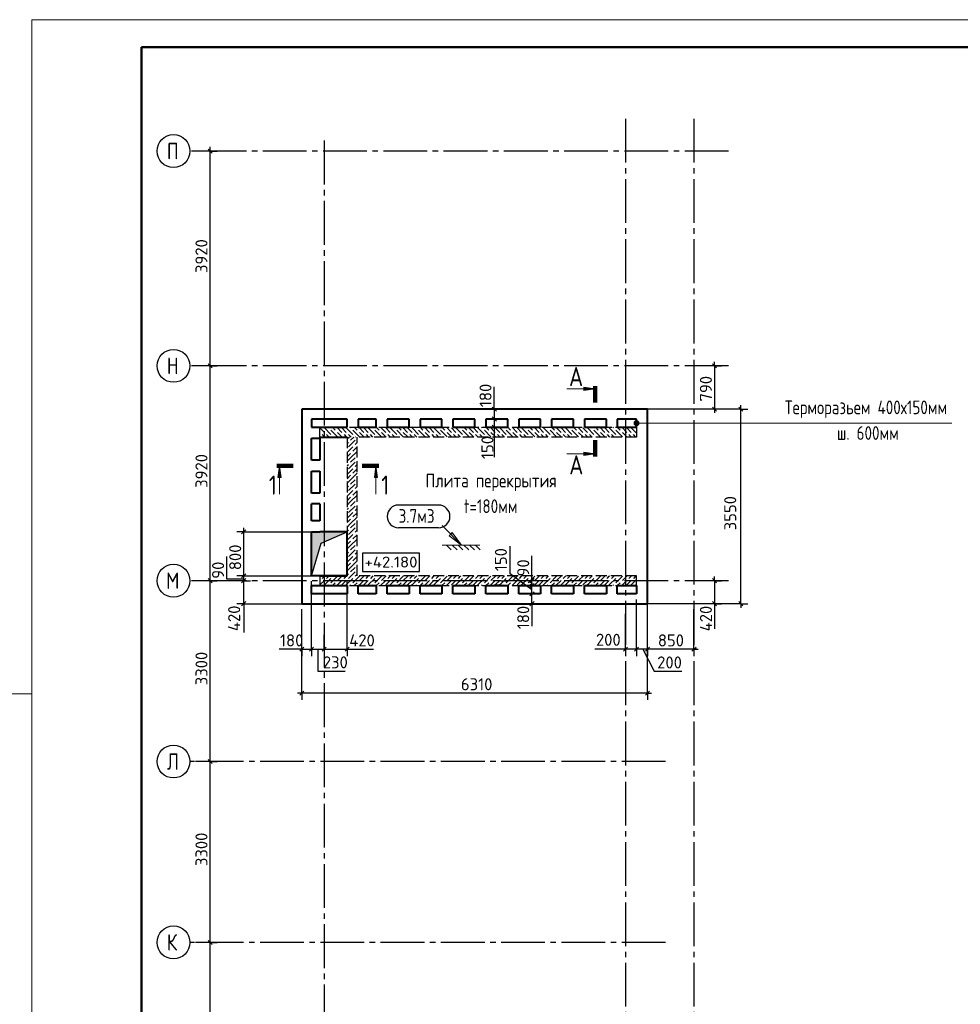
# Model space of a CAD drawing. Header units: millimetres. Extents: x 40580 to 1930067, y -240640 to 81020.
# Tile 633 of 656: x 1671127 to 1688296, y -215517 to -197550. Entities that reach past the tile are written whole.
import ezdxf

# ---------------------------------------------------------------- set-up
doc = ezdxf.new("R2010")
doc.units = ezdxf.units.MM
for name, pattern in [('______2', [270, 200, -70]), ('______5', [1100, 800, -100, 100, -100]), ('CENTER', [2, 1.25, -0.25, 0.25, -0.25])]:
    doc.linetypes.add(name, pattern=pattern)
for name, color, linetype, lineweight in [('Standard', 7, 'Continuous', 25), ('Высотные отметки', 7, 'Continuous', 25), ('ОСИ', 7, 'CENTER', 15), ('Основная', 7, 'Continuous', 40), ('Примечания', 7, 'Continuous', 13), ('Узлы символ', 7, 'Continuous', 25)]:
    doc.layers.add(name, color=color, linetype=linetype, lineweight=lineweight)
doc.layers.add('ЖБ Стена верхний уровень', color=7, linetype='______2', true_color=0x656565)
for name, color, linetype in [('Размерная выноска', 7, 'Continuous'), ('Тонкие', 7, 'Continuous'), ('ФВ-2', 7, 'Continuous')]:
    doc.layers.add(name, color=color, linetype=linetype)
doc.styles.add('GOST 2.304', font='isocpeur.ttf', dxfattribs={"width": 0.8})
doc.styles.add('ISOCPEUR', font='isocpeur.ttf')

msp = doc.modelspace()

# ---------------------------------------------------------------- hatches: boundary and pattern name
at = {"layer": 'Примечания', "linetype": 'Continuous', "lineweight": 13, "transparency": 33554687}
for points in [[(1682346.2, -204934.4), (1682346.2, -204889.4), (1682339.9, -204911.9)], [(1682362.4, -204950.6), (1682362.4, -204873.2), (1682346.2, -204889.4)], [(1682362.4, -204950.6), (1682346.2, -204889.4), (1682346.2, -204934.4)], [(1682384.9, -204956.9), (1682384.9, -204866.9), (1682362.4, -204873.2)], [(1682384.9, -204956.9), (1682362.4, -204873.2), (1682362.4, -204950.6)], [(1682407.4, -204950.6), (1682407.4, -204873.2), (1682384.9, -204866.9)], [(1682407.4, -204950.6), (1682384.9, -204866.9), (1682384.9, -204956.9)], [(1682423.6, -204934.4), (1682423.6, -204889.4), (1682407.4, -204873.2)], [(1682423.6, -204934.4), (1682407.4, -204873.2), (1682407.4, -204950.6)], [(1682423.6, -204889.4), (1682423.6, -204934.4), (1682429.9, -204911.9)], [(1678994.4, -206937.7), (1679192.4, -207135.7), (1679022.7, -206909.4)]]:
    msp.add_hatch(color=7, dxfattribs=at).paths.add_polyline_path(points)
at = {"layer": 'Узлы символ', "linetype": 'Continuous', "lineweight": 13, "transparency": 33554687}
for points in [[(1681422.8, -204256), (1681632.8, -204286), (1681422.8, -204316)], [(1681422.8, -205440.2), (1681632.8, -205470.2), (1681422.8, -205500.2)], [(1675838, -205901), (1675868, -205691), (1675898, -205901)], [(1677600.3, -205901), (1677630.3, -205691), (1677660.3, -205901)]]:
    msp.add_hatch(color=7, dxfattribs=at).paths.add_polyline_path(points, flags=16)
at = {"layer": 'ФВ-2'}
h = msp.add_hatch(color=256, dxfattribs=at)
h.dxf.hatch_style = 1
h.paths.add_polyline_path([(1676868.4, -206999.7), (1676631.8, -207102.4), (1676454.9, -207696.9), (1676454.9, -206916.9)])
h.paths.add_polyline_path([(1676868.4, -206999.7), (1676454.9, -206916.9), (1676454.9, -206896.9), (1677104.9, -206896.9)])

# ---------------------------------------------------------------- linework, layer by layer
at = {"layer": 'Standard', "color": 251, "linetype": 'Continuous', "lineweight": -3, "true_color": 0x656565, "transparency": 33554687}
for p, q in [((1674604.9, -199946.9), (1674334.4, -199946.9)), ((1674604.9, -199946.9), (1674479.9, -199946.9)), ((1674604.9, -199946.9), (1674729.9, -199946.9)), ((1674604.9, -203866.9), (1674479.9, -203866.9)), ((1674604.9, -203866.9), (1674729.9, -203866.9)), ((1683809.9, -203866.9), (1683684.9, -203866.9)), ((1683809.9, -203866.9), (1683934.9, -203866.9)), ((1679914.9, -204656.9), (1679789.9, -204656.9)), ((1679914.9, -204656.9), (1680039.9, -204656.9)), ((1684289.9, -204656.9), (1682584.9, -204656.9)), ((1683809.9, -204656.9), (1682584.9, -204656.9)), ((1684289.9, -204656.9), (1684164.9, -204656.9)), ((1684289.9, -204656.9), (1684414.9, -204656.9)), ((1679914.9, -204836.9), (1679789.9, -204836.9)), ((1679914.9, -204986.9), (1679789.9, -204986.9)), ((1679914.9, -204986.9), (1679789.9, -204986.9)), ((1679914.9, -204836.9), (1679814.9, -204836.9)), ((1679914.9, -204986.9), (1679814.9, -204986.9)), ((1679914.9, -204986.9), (1679814.9, -204986.9)), ((1675215.9, -206896.9), (1675090.9, -206896.9)), ((1675215.9, -206896.9), (1675340.9, -206896.9)), ((1675215.9, -207696.9), (1675090.9, -207696.9)), ((1675215.9, -207696.9), (1675340.9, -207696.9)), ((1674604.9, -207786.9), (1674479.9, -207786.9)), ((1674604.9, -207786.9), (1674729.9, -207786.9)), ((1675215.9, -207786.9), (1675090.9, -207786.9)), ((1675215.9, -207786.9), (1675340.9, -207786.9)), ((1679914.9, -207786.9), (1679789.9, -207786.9)), ((1679914.9, -207786.9), (1680039.9, -207786.9)), ((1679914.9, -207786.9), (1679914.9, -207786.9)), ((1683809.9, -207786.9), (1683684.9, -207786.9)), ((1683809.9, -207786.9), (1683934.9, -207786.9)), ((1675215.9, -208206.9), (1675090.9, -208206.9)), ((1675215.9, -208206.9), (1675340.9, -208206.9)), ((1679914.9, -208206.9), (1679789.9, -208206.9)), ((1679914.9, -208206.9), (1680039.9, -208206.9)), ((1679914.9, -208206.9), (1679914.9, -208206.9)), ((1684289.9, -208206.9), (1682584.9, -208206.9)), ((1683809.9, -208206.9), (1682584.9, -208206.9)), ((1683809.9, -208206.9), (1683684.9, -208206.9)), ((1683809.9, -208206.9), (1683934.9, -208206.9)), ((1684289.9, -208206.9), (1684164.9, -208206.9)), ((1684289.9, -208206.9), (1684414.9, -208206.9)), ((1676274.9, -209837.2), (1676274.9, -208306.9)), ((1682584.9, -209837.2), (1682584.9, -208306.9)), ((1683434.9, -209035.9), (1683434.9, -208306.9)), ((1676274.9, -209035.9), (1676274.9, -208910.9)), ((1676454.9, -209035.9), (1676454.9, -208910.9)), ((1676684.9, -209035.9), (1676684.9, -208910.9)), ((1677104.9, -209035.9), (1677104.9, -208910.9)), ((1682184.9, -209035.9), (1682184.9, -208910.9)), ((1682384.9, -209035.9), (1682384.9, -208910.9)), ((1682584.9, -209035.9), (1682584.9, -208910.9)), ((1683434.9, -209035.9), (1683434.9, -208910.9)), ((1676274.9, -209035.9), (1676274.9, -209160.9)), ((1676454.9, -209035.9), (1676454.9, -209160.9)), ((1676684.9, -209035.9), (1676684.9, -209160.9)), ((1677104.9, -209035.9), (1677104.9, -209160.9)), ((1682184.9, -209035.9), (1682184.9, -209160.9)), ((1682384.9, -209035.9), (1682384.9, -209160.9)), ((1682584.9, -209035.9), (1682584.9, -209160.9)), ((1683434.9, -209035.9), (1683434.9, -209160.9)), ((1676274.9, -209837.2), (1676274.9, -209712.2)), ((1676274.9, -209837.2), (1676274.9, -209962.2)), ((1682584.9, -209837.2), (1682584.9, -209712.2)), ((1682584.9, -209837.2), (1682584.9, -209962.2)), ((1674604.9, -211086.9), (1674479.9, -211086.9)), ((1674604.9, -211086.9), (1674729.9, -211086.9)), ((1674604.9, -214386.9), (1674479.9, -214386.9)), ((1674604.9, -214386.9), (1674729.9, -214386.9))]:
    msp.add_line(p, q, dxfattribs=at)
at = {"layer": 'Standard', "color": 7, "linetype": 'Continuous', "lineweight": 25, "transparency": 33554687}
for p, q in [((1674642.4, -199984.4), (1674567.4, -199909.4)), ((1674642.4, -203904.4), (1674567.4, -203829.4)), ((1683772.4, -203829.4), (1683847.4, -203904.4)), ((1679752.4, -204619.4), (1679827.4, -204694.4)), ((1683772.4, -204619.4), (1683847.4, -204694.4)), ((1684327.4, -204694.4), (1684252.4, -204619.4)), ((1679752.4, -204799.4), (1679827.4, -204874.4)), ((1679752.4, -204949.4), (1679827.4, -205024.4)), ((1675178.4, -206934.4), (1675253.4, -206859.4)), ((1675178.4, -207734.4), (1675253.4, -207659.4)), ((1674642.4, -207824.4), (1674567.4, -207749.4)), ((1675178.4, -207824.4), (1675253.4, -207749.4)), ((1680440.5, -207824.4), (1680515.5, -207749.4)), ((1680440.5, -207914.4), (1680515.5, -207839.4)), ((1683772.4, -207749.4), (1683847.4, -207824.4)), ((1680440.5, -208064.4), (1680515.5, -207989.4)), ((1675178.4, -208244.4), (1675253.4, -208169.4)), ((1680440.5, -208244.4), (1680515.5, -208169.4)), ((1683772.4, -208169.4), (1683847.4, -208244.4)), ((1684327.4, -208244.4), (1684252.4, -208169.4)), ((1676237.4, -209073.4), (1676312.4, -208998.4)), ((1676417.4, -209073.4), (1676492.4, -208998.4)), ((1676647.4, -209073.4), (1676722.4, -208998.4)), ((1677067.4, -209073.4), (1677142.4, -208998.4)), ((1682222.4, -208998.4), (1682147.4, -209073.4)), ((1682422.4, -208998.4), (1682347.4, -209073.4)), ((1682622.4, -208998.4), (1682547.4, -209073.4)), ((1683472.4, -208998.4), (1683397.4, -209073.4)), ((1676312.4, -209799.7), (1676237.4, -209874.7)), ((1682622.4, -209799.7), (1682547.4, -209874.7)), ((1674642.4, -211124.4), (1674567.4, -211049.4)), ((1674642.4, -214424.4), (1674567.4, -214349.4))]:
    msp.add_line(p, q, dxfattribs=at)
at = {"layer": 'Standard', "color": 7, "linetype": 'Continuous', "lineweight": -3, "transparency": 33554687}
for p, q in [((1674604.9, -199946.9), (1674604.9, -199871.9)), ((1674604.9, -203866.9), (1674604.9, -199946.9)), ((1674604.9, -207786.9), (1674604.9, -203866.9)), ((1683809.9, -203866.9), (1683809.9, -203791.9)), ((1683809.9, -203866.9), (1683809.9, -204286.9)), ((1683809.9, -204286.9), (1683809.9, -204361.9)), ((1679789.9, -204656.9), (1679789.9, -204581.9)), ((1684289.9, -204656.9), (1684289.9, -204581.9)), ((1679789.9, -204656.9), (1679789.9, -204836.9)), ((1684289.9, -208206.9), (1684289.9, -204656.9)), ((1679789.9, -204836.9), (1679789.9, -204986.9)), ((1679789.9, -204986.9), (1679789.9, -205076.9)), ((1675215.9, -206896.9), (1675215.9, -206821.9)), ((1675215.9, -207316.9), (1675215.9, -206896.9)), ((1675215.9, -207546.9), (1675215.9, -207316.9)), ((1675215.9, -208206.9), (1675215.9, -207546.9)), ((1674604.9, -211086.9), (1674604.9, -207786.9)), ((1680478, -207786.9), (1680478, -207711.9)), ((1680478, -207876.9), (1680478, -207786.9)), ((1680478, -208026.9), (1680478, -207876.9)), ((1683809.9, -207786.9), (1683809.9, -207711.9)), ((1683809.9, -207786.9), (1683809.9, -208206.9)), ((1680478, -208206.9), (1680478, -208026.9)), ((1675215.9, -208206.9), (1675215.9, -208281.9)), ((1683809.9, -208206.9), (1683809.9, -208281.9)), ((1684289.9, -208206.9), (1684289.9, -208281.9)), ((1676274.9, -209035.9), (1676199.9, -209035.9)), ((1676274.9, -209035.9), (1676454.9, -209035.9)), ((1676454.9, -209035.9), (1676684.9, -209035.9)), ((1676684.9, -209035.9), (1677104.9, -209035.9)), ((1677104.9, -209035.9), (1677179.9, -209035.9)), ((1682184.9, -209035.9), (1682109.9, -209035.9)), ((1682384.9, -209035.9), (1682184.9, -209035.9)), ((1683484.9, -209035.9), (1682384.9, -209035.9)), ((1683434.9, -209035.9), (1683509.9, -209035.9)), ((1676274.9, -209837.2), (1676199.9, -209837.2)), ((1682584.9, -209837.2), (1682659.9, -209837.2)), ((1674604.9, -214386.9), (1674604.9, -211086.9)), ((1674604.9, -217686.9), (1674604.9, -214386.9))]:
    msp.add_line(p, q, dxfattribs=at)
at = {"layer": 'Standard', "color": 7, "linetype": 'Continuous', "lineweight": 13, "transparency": 33554687}
for points in [[(1671350, -239549.7), (1701050, -239549.7), (1701050, -197549.7), (1671350, -197549.7), (1671350, -239549.7)], [(1629350, -239549.7), (1671350, -239549.7), (1671350, -209849.7), (1629350, -209849.7), (1629350, -239549.7)]]:
    msp.add_lwpolyline(points, close=True, dxfattribs=at)
at = {"layer": 'Standard', "color": 7, "linetype": 'Continuous', "lineweight": 50, "transparency": 33554687}
msp.add_lwpolyline([(1673350, -198049.7), (1700550, -198049.7), (1700550, -239049.7), (1673350, -239049.7), (1673350, -198049.7)], close=True, dxfattribs=at)
at = {"layer": 'Standard', "color": 251, "linetype": 'Continuous', "lineweight": -3, "true_color": 0x656565, "transparency": 33554687}
for points in [[(1674604.9, -203866.9), (1674587.9, -203866.9), (1674587.9, -203866.9), (1674334.4, -203866.9)], [(1675215.9, -206896.9), (1675232.9, -206896.9), (1675232.9, -206896.9), (1676454.9, -206896.9)], [(1675215.9, -207696.9), (1675232.9, -207696.9), (1675232.9, -207696.9), (1676454.9, -207696.9)], [(1674604.9, -207786.9), (1674587.9, -207786.9), (1674587.9, -207786.9), (1674587.9, -207786.9), (1674587.9, -207786.9), (1674334.4, -207786.9)], [(1676454.9, -209035.9), (1676454.9, -209018.9), (1676454.9, -209018.9), (1676454.9, -207796.9)], [(1677104.9, -209035.9), (1677104.9, -209018.9), (1677104.9, -209018.9), (1677104.9, -207796.9)], [(1675215.9, -208206.9), (1675232.9, -208206.9), (1675232.9, -208206.9), (1676454.9, -208206.9)], [(1682384.9, -209035.9), (1682384.9, -209012.2), (1682384.9, -209012.2), (1682384.9, -208126.9)], [(1682584.9, -209035.9), (1682584.9, -209012.2), (1682584.9, -209012.2), (1682584.9, -208126.9)], [(1676274.9, -209035.9), (1676274.9, -209018.9), (1676274.9, -209018.9), (1676274.9, -208306.9)], [(1682184.9, -209035.9), (1682184.9, -209011), (1682184.9, -209011), (1682184.9, -208392.1)], [(1676684.9, -209035.9), (1676684.9, -209018.9), (1676684.9, -209018.9), (1676684.9, -208776.9)], [(1674604.9, -211086.9), (1674587.9, -211086.9), (1674587.9, -211086.9), (1674587.9, -211086.9), (1674587.9, -211086.9), (1674587.9, -211086.9), (1674587.9, -211086.9), (1674334.4, -211086.9)], [(1674604.9, -214386.9), (1674587.9, -214386.9), (1674587.9, -214386.9), (1674587.9, -214386.9), (1674587.9, -214386.9), (1674587.9, -214386.9), (1674587.9, -214386.9), (1674587.9, -214386.9), (1674587.9, -214386.9), (1674334.4, -214386.9)]]:
    msp.add_lwpolyline(points, dxfattribs=at)
at = {"layer": 'Standard', "color": 7, "linetype": 'Continuous', "lineweight": -3, "transparency": 33554687}
msp.add_lwpolyline([(1682584.9, -209837.2), (1679834.2, -209837.2), (1679834.2, -209837.2), (1676274.9, -209837.2)], dxfattribs=at)
at = {"layer": 'Высотные отметки', "color": 7, "linetype": 'Continuous', "lineweight": -3, "transparency": 33554687}
msp.add_lwpolyline([(1677384.6, -207620.4), (1678423.4, -207620.4), (1678423.4, -207287.1), (1677384.6, -207287.1), (1677384.6, -207620.4)], dxfattribs=at)
at = {"layer": 'ЖБ Стена верхний уровень', "color": 251, "linetype": '______2', "lineweight": -3, "true_color": 0x656565, "transparency": 33554687}
for p, q in [((1676604.9, -205166.9), (1676604.9, -204986.9)), ((1676604.9, -204986.9), (1682384.9, -204986.9)), ((1682384.9, -204986.9), (1682384.9, -205166.9)), ((1677104.9, -205166.9), (1676604.9, -205166.9)), ((1677104.9, -205166.9), (1677104.9, -207696.9)), ((1677284.9, -207696.9), (1677284.9, -205166.9)), ((1682384.9, -205166.9), (1677284.9, -205166.9)), ((1676604.9, -207696.9), (1676604.9, -207876.9)), ((1682384.9, -207696.9), (1677284.9, -207696.9)), ((1682384.9, -207876.9), (1682384.9, -207696.9)), ((1676604.9, -207876.9), (1682384.9, -207876.9))]:
    msp.add_line(p, q, dxfattribs=at)
at = {"layer": 'ЖБ Стена верхний уровень', "color": 9, "linetype": 'Continuous', "lineweight": -3, "true_color": 0xc7c7c7, "transparency": 33554687}
for p, q in [((1676688.1, -205080), (1676608.1, -205000)), ((1676688.1, -205000), (1676675, -204986.9)), ((1676688.1, -205000), (1676808.1, -205120)), ((1676768.1, -205000), (1676755, -204986.9)), ((1676835, -204986.9), (1676888.1, -205040)), ((1677008.1, -205080), (1676915, -204986.9)), ((1677088.1, -205080), (1677008.1, -205000)), ((1677088.1, -205000), (1677075, -204986.9)), ((1677088.1, -205000), (1677208.1, -205120)), ((1677168.1, -205000), (1677155, -204986.9)), ((1677235, -204986.9), (1677288.1, -205040)), ((1677408.1, -205080), (1677315, -204986.9)), ((1677488.1, -205080), (1677408.1, -205000)), ((1677488.1, -205000), (1677475, -204986.9)), ((1677488.1, -205000), (1677608.1, -205120)), ((1677568.1, -205000), (1677555, -204986.9)), ((1677635, -204986.9), (1677688.1, -205040)), ((1677808.1, -205080), (1677715, -204986.9)), ((1677888.1, -205080), (1677808.1, -205000)), ((1677888.1, -205000), (1677875, -204986.9)), ((1677888.1, -205000), (1678008.1, -205120)), ((1677968.1, -205000), (1677955, -204986.9)), ((1678035, -204986.9), (1678088.1, -205040)), ((1678208.1, -205080), (1678115, -204986.9)), ((1678288.1, -205080), (1678208.1, -205000)), ((1678288.1, -205000), (1678275, -204986.9)), ((1678288.1, -205000), (1678408.1, -205120)), ((1678368.1, -205000), (1678355, -204986.9)), ((1678435, -204986.9), (1678488.1, -205040)), ((1678608.1, -205080), (1678515, -204986.9)), ((1678688.1, -205080), (1678608.1, -205000)), ((1678688.1, -205000), (1678675, -204986.9)), ((1678688.1, -205000), (1678808.1, -205120)), ((1678768.1, -205000), (1678755, -204986.9)), ((1678835, -204986.9), (1678888.1, -205040)), ((1679008.1, -205080), (1678915, -204986.9)), ((1679088.1, -205080), (1679008.1, -205000)), ((1679088.1, -205000), (1679075, -204986.9)), ((1679088.1, -205000), (1679208.1, -205120)), ((1679168.1, -205000), (1679155, -204986.9)), ((1679235, -204986.9), (1679288.1, -205040)), ((1679408.1, -205080), (1679315, -204986.9)), ((1679488.1, -205080), (1679408.1, -205000)), ((1679488.1, -205000), (1679475, -204986.9)), ((1679488.1, -205000), (1679608.1, -205120)), ((1679568.1, -205000), (1679555, -204986.9)), ((1679635, -204986.9), (1679688.1, -205040)), ((1679808.1, -205080), (1679715, -204986.9)), ((1679888.1, -205080), (1679808.1, -205000)), ((1679888.1, -205000), (1679875, -204986.9)), ((1679888.1, -205000), (1680008.1, -205120)), ((1679968.1, -205000), (1679955, -204986.9)), ((1680035, -204986.9), (1680088.1, -205040)), ((1680208.1, -205080), (1680115, -204986.9)), ((1680288.1, -205080), (1680208.1, -205000)), ((1680288.1, -205000), (1680275, -204986.9)), ((1680288.1, -205000), (1680408.1, -205120)), ((1680368.1, -205000), (1680355, -204986.9)), ((1680435, -204986.9), (1680488.1, -205040)), ((1680608.1, -205080), (1680515, -204986.9)), ((1680688.1, -205080), (1680608.1, -205000)), ((1680688.1, -205000), (1680675, -204986.9)), ((1680688.1, -205000), (1680808.1, -205120)), ((1680768.1, -205000), (1680755, -204986.9)), ((1680835, -204986.9), (1680888.1, -205040)), ((1681008.1, -205080), (1680915, -204986.9)), ((1681088.1, -205080), (1681008.1, -205000)), ((1681088.1, -205000), (1681075, -204986.9)), ((1681088.1, -205000), (1681208.1, -205120)), ((1681168.1, -205000), (1681155, -204986.9)), ((1681235, -204986.9), (1681288.1, -205040)), ((1681408.1, -205080), (1681315, -204986.9)), ((1681488.1, -205080), (1681408.1, -205000)), ((1681488.1, -205000), (1681475, -204986.9)), ((1681488.1, -205000), (1681608.1, -205120)), ((1681568.1, -205000), (1681555, -204986.9)), ((1681635, -204986.9), (1681688.1, -205040)), ((1681808.1, -205080), (1681715, -204986.9)), ((1681888.1, -205080), (1681808.1, -205000)), ((1681888.1, -205000), (1681875, -204986.9)), ((1681888.1, -205000), (1682008.1, -205120)), ((1681968.1, -205000), (1681955, -204986.9)), ((1682035, -204986.9), (1682088.1, -205040)), ((1682208.1, -205080), (1682115, -204986.9)), ((1682288.1, -205080), (1682208.1, -205000)), ((1682288.1, -205000), (1682275, -204986.9)), ((1682288.1, -205000), (1682384.9, -205096.8)), ((1682368.1, -205000), (1682355, -204986.9)), ((1676608.1, -205080), (1676604.9, -205076.8)), ((1676615, -205166.9), (1676604.9, -205156.8)), ((1676648.1, -205120), (1676688.1, -205160)), ((1676688.1, -205160), (1676695, -205166.9)), ((1676775, -205166.9), (1676728.1, -205120)), ((1676928.1, -205160), (1676808.1, -205040)), ((1676855, -205166.9), (1676848.1, -205160)), ((1677015, -205166.9), (1676928.1, -205080)), ((1677048.1, -205120), (1677088.1, -205160)), ((1677088.1, -205160), (1677095, -205166.9)), ((1677145, -205166.9), (1677104.9, -205207)), ((1677175, -205166.9), (1677128.1, -205120)), ((1677225, -205166.9), (1677168.1, -205223.9)), ((1677328.1, -205160), (1677208.1, -205040)), ((1677255, -205166.9), (1677248.1, -205160)), ((1677415, -205166.9), (1677328.1, -205080)), ((1677448.1, -205120), (1677488.1, -205160)), ((1677488.1, -205160), (1677495, -205166.9)), ((1677575, -205166.9), (1677528.1, -205120)), ((1677728.1, -205160), (1677608.1, -205040)), ((1677655, -205166.9), (1677648.1, -205160)), ((1677815, -205166.9), (1677728.1, -205080)), ((1677848.1, -205120), (1677888.1, -205160)), ((1677888.1, -205160), (1677895, -205166.9)), ((1677975, -205166.9), (1677928.1, -205120)), ((1678128.1, -205160), (1678008.1, -205040)), ((1678055, -205166.9), (1678048.1, -205160)), ((1678215, -205166.9), (1678128.1, -205080)), ((1678248.1, -205120), (1678288.1, -205160)), ((1678288.1, -205160), (1678295, -205166.9)), ((1678375, -205166.9), (1678328.1, -205120)), ((1678528.1, -205160), (1678408.1, -205040)), ((1678455, -205166.9), (1678448.1, -205160)), ((1678615, -205166.9), (1678528.1, -205080)), ((1678648.1, -205120), (1678688.1, -205160)), ((1678688.1, -205160), (1678695, -205166.9)), ((1678775, -205166.9), (1678728.1, -205120)), ((1678928.1, -205160), (1678808.1, -205040)), ((1678855, -205166.9), (1678848.1, -205160)), ((1679015, -205166.9), (1678928.1, -205080)), ((1679048.1, -205120), (1679088.1, -205160)), ((1679088.1, -205160), (1679095, -205166.9)), ((1679175, -205166.9), (1679128.1, -205120)), ((1679328.1, -205160), (1679208.1, -205040)), ((1679255, -205166.9), (1679248.1, -205160)), ((1679415, -205166.9), (1679328.1, -205080)), ((1679448.1, -205120), (1679488.1, -205160)), ((1679488.1, -205160), (1679495, -205166.9)), ((1679575, -205166.9), (1679528.1, -205120)), ((1679728.1, -205160), (1679608.1, -205040)), ((1679655, -205166.9), (1679648.1, -205160)), ((1679815, -205166.9), (1679728.1, -205080)), ((1679848.1, -205120), (1679888.1, -205160)), ((1679888.1, -205160), (1679895, -205166.9)), ((1679975, -205166.9), (1679928.1, -205120)), ((1680128.1, -205160), (1680008.1, -205040)), ((1680055, -205166.9), (1680048.1, -205160)), ((1680215, -205166.9), (1680128.1, -205080)), ((1680248.1, -205120), (1680288.1, -205160)), ((1680288.1, -205160), (1680295, -205166.9)), ((1680375, -205166.9), (1680328.1, -205120)), ((1680528.1, -205160), (1680408.1, -205040)), ((1680455, -205166.9), (1680448.1, -205160)), ((1680615, -205166.9), (1680528.1, -205080)), ((1680648.1, -205120), (1680688.1, -205160)), ((1680688.1, -205160), (1680695, -205166.9)), ((1680775, -205166.9), (1680728.1, -205120)), ((1680928.1, -205160), (1680808.1, -205040)), ((1680855, -205166.9), (1680848.1, -205160)), ((1681015, -205166.9), (1680928.1, -205080)), ((1681048.1, -205120), (1681088.1, -205160)), ((1681088.1, -205160), (1681095, -205166.9)), ((1681175, -205166.9), (1681128.1, -205120)), ((1681328.1, -205160), (1681208.1, -205040)), ((1681255, -205166.9), (1681248.1, -205160)), ((1681415, -205166.9), (1681328.1, -205080)), ((1681448.1, -205120), (1681488.1, -205160)), ((1681488.1, -205160), (1681495, -205166.9)), ((1681575, -205166.9), (1681528.1, -205120)), ((1681728.1, -205160), (1681608.1, -205040)), ((1681655, -205166.9), (1681648.1, -205160)), ((1681815, -205166.9), (1681728.1, -205080)), ((1681848.1, -205120), (1681888.1, -205160)), ((1681888.1, -205160), (1681895, -205166.9)), ((1681975, -205166.9), (1681928.1, -205120)), ((1682128.1, -205160), (1682008.1, -205040)), ((1682055, -205166.9), (1682048.1, -205160)), ((1682215, -205166.9), (1682128.1, -205080)), ((1682248.1, -205120), (1682288.1, -205160)), ((1682288.1, -205160), (1682295, -205166.9)), ((1682375, -205166.9), (1682328.1, -205120)), ((1677104.9, -205287), (1677128.1, -205263.9)), ((1677104.9, -205447), (1677208.1, -205343.9)), ((1677248.1, -205223.9), (1677128.1, -205343.9)), ((1677284.9, -205347), (1677208.1, -205423.9)), ((1677284.9, -205267), (1677248.1, -205303.9)), ((1677168.1, -205463.9), (1677104.9, -205527)), ((1677168.1, -205543.9), (1677284.9, -205427)), ((1677168.1, -205543.9), (1677104.9, -205607)), ((1677104.9, -205687), (1677128.1, -205663.9)), ((1677248.1, -205623.9), (1677128.1, -205743.9)), ((1677248.1, -205543.9), (1677168.1, -205623.9)), ((1677284.9, -205667), (1677248.1, -205703.9)), ((1677104.9, -205847), (1677208.1, -205743.9)), ((1677168.1, -205863.9), (1677104.9, -205927)), ((1677168.1, -205943.9), (1677284.9, -205827)), ((1677284.9, -205747), (1677208.1, -205823.9)), ((1677168.1, -205943.9), (1677104.9, -206007)), ((1677104.9, -206087), (1677128.1, -206063.9)), ((1677248.1, -206023.9), (1677128.1, -206143.9)), ((1677248.1, -205943.9), (1677168.1, -206023.9)), ((1677284.9, -206067), (1677248.1, -206103.9)), ((1677104.9, -206247), (1677208.1, -206143.9)), ((1677168.1, -206343.9), (1677284.9, -206227)), ((1677284.9, -206147), (1677208.1, -206223.9)), ((1677168.1, -206263.9), (1677104.9, -206327)), ((1677168.1, -206343.9), (1677104.9, -206407)), ((1677248.1, -206423.9), (1677128.1, -206543.9)), ((1677248.1, -206343.9), (1677168.1, -206423.9)), ((1677104.9, -206487), (1677128.1, -206463.9)), ((1677104.9, -206647), (1677208.1, -206543.9)), ((1677284.9, -206547), (1677208.1, -206623.9)), ((1677284.9, -206467), (1677248.1, -206503.9)), ((1677168.1, -206663.9), (1677104.9, -206727)), ((1677168.1, -206743.9), (1677104.9, -206807)), ((1677168.1, -206743.9), (1677284.9, -206627)), ((1677248.1, -206743.9), (1677168.1, -206823.9)), ((1677104.9, -206887), (1677128.1, -206863.9)), ((1677104.9, -207047), (1677208.1, -206943.9)), ((1677248.1, -206823.9), (1677128.1, -206943.9)), ((1677284.9, -206947), (1677208.1, -207023.9)), ((1677284.9, -206867), (1677248.1, -206903.9)), ((1677168.1, -207063.9), (1677104.9, -207127)), ((1677168.1, -207143.9), (1677104.9, -207207)), ((1677168.1, -207143.9), (1677284.9, -207027)), ((1677248.1, -207143.9), (1677168.1, -207223.9)), ((1677104.9, -207287), (1677128.1, -207263.9)), ((1677248.1, -207223.9), (1677128.1, -207343.9)), ((1677284.9, -207267), (1677248.1, -207303.9)), ((1677104.9, -207447), (1677208.1, -207343.9)), ((1677168.1, -207463.9), (1677104.9, -207527)), ((1677168.1, -207543.9), (1677284.9, -207427)), ((1677284.9, -207347), (1677208.1, -207423.9)), ((1676615, -207696.9), (1676604.9, -207707)), ((1676688.1, -207703.9), (1676695, -207696.9)), ((1676775, -207696.9), (1676728.1, -207743.9)), ((1676855, -207696.9), (1676848.1, -207703.9)), ((1677015, -207696.9), (1676928.1, -207783.9)), ((1677088.1, -207703.9), (1677095, -207696.9)), ((1677168.1, -207543.9), (1677104.9, -207607)), ((1677104.9, -207687), (1677128.1, -207663.9)), ((1677175, -207696.9), (1677128.1, -207743.9)), ((1677248.1, -207543.9), (1677168.1, -207623.9)), ((1677248.1, -207623.9), (1677175, -207696.9)), ((1677255, -207696.9), (1677248.1, -207703.9)), ((1677284.9, -207667), (1677255, -207696.9)), ((1677415, -207696.9), (1677328.1, -207783.9)), ((1677488.1, -207703.9), (1677495, -207696.9)), ((1677575, -207696.9), (1677528.1, -207743.9)), ((1677655, -207696.9), (1677648.1, -207703.9)), ((1677815, -207696.9), (1677728.1, -207783.9)), ((1677888.1, -207703.9), (1677895, -207696.9)), ((1677975, -207696.9), (1677928.1, -207743.9)), ((1678055, -207696.9), (1678048.1, -207703.9)), ((1678215, -207696.9), (1678128.1, -207783.9)), ((1678288.1, -207703.9), (1678295, -207696.9)), ((1678375, -207696.9), (1678328.1, -207743.9)), ((1678455, -207696.9), (1678448.1, -207703.9)), ((1678615, -207696.9), (1678528.1, -207783.9)), ((1678688.1, -207703.9), (1678695, -207696.9)), ((1678775, -207696.9), (1678728.1, -207743.9)), ((1678855, -207696.9), (1678848.1, -207703.9)), ((1679015, -207696.9), (1678928.1, -207783.9)), ((1679088.1, -207703.9), (1679095, -207696.9)), ((1679175, -207696.9), (1679128.1, -207743.9)), ((1679255, -207696.9), (1679248.1, -207703.9)), ((1679415, -207696.9), (1679328.1, -207783.9)), ((1679488.1, -207703.9), (1679495, -207696.9)), ((1679575, -207696.9), (1679528.1, -207743.9)), ((1679655, -207696.9), (1679648.1, -207703.9)), ((1679815, -207696.9), (1679728.1, -207783.9)), ((1679888.1, -207703.9), (1679895, -207696.9)), ((1679975, -207696.9), (1679928.1, -207743.9)), ((1680055, -207696.9), (1680048.1, -207703.9)), ((1680215, -207696.9), (1680128.1, -207783.9)), ((1680288.1, -207703.9), (1680295, -207696.9)), ((1680375, -207696.9), (1680328.1, -207743.9)), ((1680455, -207696.9), (1680448.1, -207703.9)), ((1680615, -207696.9), (1680528.1, -207783.9)), ((1680688.1, -207703.9), (1680695, -207696.9)), ((1680775, -207696.9), (1680728.1, -207743.9)), ((1680855, -207696.9), (1680848.1, -207703.9)), ((1681015, -207696.9), (1680928.1, -207783.9)), ((1681088.1, -207703.9), (1681095, -207696.9)), ((1681175, -207696.9), (1681128.1, -207743.9)), ((1681255, -207696.9), (1681248.1, -207703.9)), ((1681415, -207696.9), (1681328.1, -207783.9)), ((1681488.1, -207703.9), (1681495, -207696.9)), ((1681575, -207696.9), (1681528.1, -207743.9)), ((1681655, -207696.9), (1681648.1, -207703.9)), ((1681815, -207696.9), (1681728.1, -207783.9)), ((1681888.1, -207703.9), (1681895, -207696.9)), ((1681975, -207696.9), (1681928.1, -207743.9)), ((1682055, -207696.9), (1682048.1, -207703.9)), ((1682215, -207696.9), (1682128.1, -207783.9)), ((1682288.1, -207703.9), (1682295, -207696.9)), ((1682375, -207696.9), (1682328.1, -207743.9)), ((1676608.1, -207783.9), (1676604.9, -207787)), ((1676688.1, -207783.9), (1676608.1, -207863.9)), ((1676648.1, -207743.9), (1676688.1, -207703.9)), ((1676688.1, -207863.9), (1676675, -207876.9)), ((1676688.1, -207863.9), (1676808.1, -207743.9)), ((1676768.1, -207863.9), (1676755, -207876.9)), ((1676928.1, -207703.9), (1676808.1, -207823.9)), ((1676835, -207876.9), (1676888.1, -207823.9)), ((1677008.1, -207783.9), (1676915, -207876.9)), ((1677088.1, -207783.9), (1677008.1, -207863.9)), ((1677048.1, -207743.9), (1677088.1, -207703.9)), ((1677088.1, -207863.9), (1677075, -207876.9)), ((1677088.1, -207863.9), (1677208.1, -207743.9)), ((1677168.1, -207863.9), (1677155, -207876.9)), ((1677328.1, -207703.9), (1677208.1, -207823.9)), ((1677235, -207876.9), (1677288.1, -207823.9)), ((1677408.1, -207783.9), (1677315, -207876.9)), ((1677488.1, -207783.9), (1677408.1, -207863.9)), ((1677448.1, -207743.9), (1677488.1, -207703.9)), ((1677488.1, -207863.9), (1677475, -207876.9)), ((1677488.1, -207863.9), (1677608.1, -207743.9)), ((1677568.1, -207863.9), (1677555, -207876.9)), ((1677728.1, -207703.9), (1677608.1, -207823.9)), ((1677635, -207876.9), (1677688.1, -207823.9)), ((1677808.1, -207783.9), (1677715, -207876.9)), ((1677888.1, -207783.9), (1677808.1, -207863.9)), ((1677848.1, -207743.9), (1677888.1, -207703.9)), ((1677888.1, -207863.9), (1677875, -207876.9)), ((1677888.1, -207863.9), (1678008.1, -207743.9)), ((1677968.1, -207863.9), (1677955, -207876.9)), ((1678128.1, -207703.9), (1678008.1, -207823.9)), ((1678035, -207876.9), (1678088.1, -207823.9)), ((1678208.1, -207783.9), (1678115, -207876.9)), ((1678288.1, -207783.9), (1678208.1, -207863.9)), ((1678248.1, -207743.9), (1678288.1, -207703.9)), ((1678288.1, -207863.9), (1678275, -207876.9)), ((1678288.1, -207863.9), (1678408.1, -207743.9)), ((1678368.1, -207863.9), (1678355, -207876.9)), ((1678528.1, -207703.9), (1678408.1, -207823.9)), ((1678435, -207876.9), (1678488.1, -207823.9)), ((1678608.1, -207783.9), (1678515, -207876.9)), ((1678688.1, -207783.9), (1678608.1, -207863.9)), ((1678648.1, -207743.9), (1678688.1, -207703.9)), ((1678688.1, -207863.9), (1678675, -207876.9)), ((1678688.1, -207863.9), (1678808.1, -207743.9)), ((1678768.1, -207863.9), (1678755, -207876.9)), ((1678928.1, -207703.9), (1678808.1, -207823.9)), ((1678835, -207876.9), (1678888.1, -207823.9)), ((1679008.1, -207783.9), (1678915, -207876.9)), ((1679088.1, -207783.9), (1679008.1, -207863.9)), ((1679048.1, -207743.9), (1679088.1, -207703.9)), ((1679088.1, -207863.9), (1679075, -207876.9)), ((1679088.1, -207863.9), (1679208.1, -207743.9)), ((1679168.1, -207863.9), (1679155, -207876.9)), ((1679328.1, -207703.9), (1679208.1, -207823.9)), ((1679235, -207876.9), (1679288.1, -207823.9)), ((1679408.1, -207783.9), (1679315, -207876.9)), ((1679488.1, -207783.9), (1679408.1, -207863.9)), ((1679448.1, -207743.9), (1679488.1, -207703.9)), ((1679488.1, -207863.9), (1679475, -207876.9)), ((1679488.1, -207863.9), (1679608.1, -207743.9)), ((1679568.1, -207863.9), (1679555, -207876.9)), ((1679728.1, -207703.9), (1679608.1, -207823.9)), ((1679635, -207876.9), (1679688.1, -207823.9)), ((1679808.1, -207783.9), (1679715, -207876.9)), ((1679888.1, -207783.9), (1679808.1, -207863.9)), ((1679848.1, -207743.9), (1679888.1, -207703.9)), ((1679888.1, -207863.9), (1679875, -207876.9)), ((1679888.1, -207863.9), (1680008.1, -207743.9)), ((1679968.1, -207863.9), (1679955, -207876.9)), ((1680128.1, -207703.9), (1680008.1, -207823.9)), ((1680035, -207876.9), (1680088.1, -207823.9)), ((1680208.1, -207783.9), (1680115, -207876.9)), ((1680288.1, -207783.9), (1680208.1, -207863.9)), ((1680248.1, -207743.9), (1680288.1, -207703.9)), ((1680288.1, -207863.9), (1680275, -207876.9)), ((1680288.1, -207863.9), (1680408.1, -207743.9)), ((1680368.1, -207863.9), (1680355, -207876.9)), ((1680528.1, -207703.9), (1680408.1, -207823.9)), ((1680435, -207876.9), (1680488.1, -207823.9)), ((1680608.1, -207783.9), (1680515, -207876.9)), ((1680688.1, -207783.9), (1680608.1, -207863.9)), ((1680648.1, -207743.9), (1680688.1, -207703.9)), ((1680688.1, -207863.9), (1680675, -207876.9)), ((1680688.1, -207863.9), (1680808.1, -207743.9)), ((1680768.1, -207863.9), (1680755, -207876.9)), ((1680928.1, -207703.9), (1680808.1, -207823.9)), ((1680835, -207876.9), (1680888.1, -207823.9)), ((1681008.1, -207783.9), (1680915, -207876.9)), ((1681088.1, -207783.9), (1681008.1, -207863.9)), ((1681048.1, -207743.9), (1681088.1, -207703.9)), ((1681088.1, -207863.9), (1681075, -207876.9)), ((1681088.1, -207863.9), (1681208.1, -207743.9)), ((1681168.1, -207863.9), (1681155, -207876.9)), ((1681328.1, -207703.9), (1681208.1, -207823.9)), ((1681235, -207876.9), (1681288.1, -207823.9)), ((1681408.1, -207783.9), (1681315, -207876.9)), ((1681488.1, -207783.9), (1681408.1, -207863.9)), ((1681448.1, -207743.9), (1681488.1, -207703.9)), ((1681488.1, -207863.9), (1681475, -207876.9)), ((1681488.1, -207863.9), (1681608.1, -207743.9)), ((1681568.1, -207863.9), (1681555, -207876.9)), ((1681728.1, -207703.9), (1681608.1, -207823.9)), ((1681635, -207876.9), (1681688.1, -207823.9)), ((1681808.1, -207783.9), (1681715, -207876.9)), ((1681888.1, -207783.9), (1681808.1, -207863.9)), ((1681848.1, -207743.9), (1681888.1, -207703.9)), ((1681888.1, -207863.9), (1681875, -207876.9)), ((1681888.1, -207863.9), (1682008.1, -207743.9)), ((1681968.1, -207863.9), (1681955, -207876.9)), ((1682128.1, -207703.9), (1682008.1, -207823.9)), ((1682035, -207876.9), (1682088.1, -207823.9)), ((1682208.1, -207783.9), (1682115, -207876.9)), ((1682288.1, -207783.9), (1682208.1, -207863.9)), ((1682248.1, -207743.9), (1682288.1, -207703.9)), ((1682288.1, -207863.9), (1682275, -207876.9)), ((1682288.1, -207863.9), (1682384.9, -207767)), ((1682368.1, -207863.9), (1682355, -207876.9))]:
    msp.add_line(p, q, dxfattribs=at)
at = {"layer": 'ОСИ', "color": 8, "linetype": '______5', "lineweight": -3, "transparency": 33554687}
for p, q in [((1682184.9, -199356.9), (1682184.9, -232796.9)), ((1683434.9, -199356.9), (1683434.9, -232796.9)), ((1676684.9, -199756.9), (1676684.9, -232796.9)), ((1684064.9, -199946.9), (1674234.4, -199946.9)), ((1684064.9, -203866.9), (1674234.4, -203866.9)), ((1684064.9, -207786.9), (1674234.4, -207786.9)), ((1682914.9, -211086.9), (1674234.4, -211086.9)), ((1682914.9, -214386.9), (1674234.4, -214386.9))]:
    msp.add_line(p, q, dxfattribs=at)
at = {"layer": 'ОСИ', "color": 7, "linetype": 'Continuous', "lineweight": -3, "transparency": 33554687}
for centre in [(1673934.4, -199946.9), (1673934.4, -203866.9), (1673934.4, -207786.9), (1673934.4, -211086.9), (1673934.4, -214386.9)]:
    msp.add_circle(centre, 300, dxfattribs=at)
at = {"layer": 'Основная', "transparency": 33554687}
for p, q in [((1682584.9, -204656.9), (1676274.9, -204656.9)), ((1676274.9, -204656.9), (1676274.9, -208206.9)), ((1682584.9, -208206.9), (1682584.9, -204656.9)), ((1676454.9, -204836.9), (1676454.9, -204986.9)), ((1677104.9, -204836.9), (1676454.9, -204836.9)), ((1676454.9, -204986.9), (1677104.9, -204986.9)), ((1677104.9, -204986.9), (1677104.9, -204836.9)), ((1677634.9, -204836.9), (1677304.9, -204836.9)), ((1677304.9, -204836.9), (1677304.9, -204986.9)), ((1677304.9, -204986.9), (1677634.9, -204986.9)), ((1677634.9, -204986.9), (1677634.9, -204836.9)), ((1678234.9, -204836.9), (1677834.9, -204836.9)), ((1677834.9, -204836.9), (1677834.9, -204986.9)), ((1677834.9, -204986.9), (1678234.9, -204986.9)), ((1678234.9, -204986.9), (1678234.9, -204836.9)), ((1678834.9, -204836.9), (1678434.9, -204836.9)), ((1678434.9, -204836.9), (1678434.9, -204986.9)), ((1678434.9, -204986.9), (1678834.9, -204986.9)), ((1678834.9, -204986.9), (1678834.9, -204836.9)), ((1679434.9, -204836.9), (1679034.9, -204836.9)), ((1679034.9, -204836.9), (1679034.9, -204986.9)), ((1679034.9, -204986.9), (1679434.9, -204986.9)), ((1679434.9, -204986.9), (1679434.9, -204836.9)), ((1680034.9, -204836.9), (1679634.9, -204836.9)), ((1679634.9, -204836.9), (1679634.9, -204986.9)), ((1679634.9, -204986.9), (1680034.9, -204986.9)), ((1680034.9, -204986.9), (1680034.9, -204836.9)), ((1680634.9, -204836.9), (1680234.9, -204836.9)), ((1680234.9, -204836.9), (1680234.9, -204986.9)), ((1680234.9, -204986.9), (1680634.9, -204986.9)), ((1680634.9, -204986.9), (1680634.9, -204836.9)), ((1681234.9, -204836.9), (1680834.9, -204836.9)), ((1680834.9, -204836.9), (1680834.9, -204986.9)), ((1680834.9, -204986.9), (1681234.9, -204986.9)), ((1681234.9, -204986.9), (1681234.9, -204836.9)), ((1681834.9, -204836.9), (1681434.9, -204836.9)), ((1681434.9, -204836.9), (1681434.9, -204986.9)), ((1681434.9, -204986.9), (1681834.9, -204986.9)), ((1681834.9, -204986.9), (1681834.9, -204836.9)), ((1682034.9, -204836.9), (1682034.9, -204986.9)), ((1682384.9, -204836.9), (1682034.9, -204836.9)), ((1682034.9, -204986.9), (1682384.9, -204986.9)), ((1682384.9, -204986.9), (1682384.9, -204836.9)), ((1676604.9, -205166.9), (1677104.9, -205166.9)), ((1676454.9, -205586.9), (1676454.9, -205186.9)), ((1676454.9, -205186.9), (1676604.9, -205186.9)), ((1676604.9, -205186.9), (1676604.9, -205586.9)), ((1676604.9, -205586.9), (1676454.9, -205586.9)), ((1676454.9, -206186.9), (1676454.9, -205786.9)), ((1676454.9, -205786.9), (1676604.9, -205786.9)), ((1676604.9, -205786.9), (1676604.9, -206186.9)), ((1676604.9, -206186.9), (1676454.9, -206186.9)), ((1676454.9, -206696.9), (1676454.9, -206386.9)), ((1676604.9, -206386.9), (1676454.9, -206386.9)), ((1676604.9, -206386.9), (1676604.9, -206696.9)), ((1676604.9, -206696.9), (1676454.9, -206696.9)), ((1676454.9, -207696.9), (1676454.9, -206896.9)), ((1676454.9, -206896.9), (1676604.9, -206896.9)), ((1677104.9, -206896.9), (1676604.9, -206896.9)), ((1677104.9, -207696.9), (1677104.9, -206896.9)), ((1676604.9, -207696.9), (1676454.9, -207696.9)), ((1677104.9, -207696.9), (1676604.9, -207696.9)), ((1676604.9, -207696.9), (1677104.9, -207696.9)), ((1676454.9, -208026.9), (1676454.9, -207876.9)), ((1676454.9, -207876.9), (1677104.9, -207876.9)), ((1677104.9, -207876.9), (1677104.9, -208026.9)), ((1677304.9, -208026.9), (1677304.9, -207876.9)), ((1677304.9, -207876.9), (1677634.9, -207876.9)), ((1677634.9, -207876.9), (1677634.9, -208026.9)), ((1677834.9, -208026.9), (1677834.9, -207876.9)), ((1677834.9, -207876.9), (1678234.9, -207876.9)), ((1678234.9, -207876.9), (1678234.9, -208026.9)), ((1678434.9, -208026.9), (1678434.9, -207876.9)), ((1678434.9, -207876.9), (1678834.9, -207876.9)), ((1678834.9, -207876.9), (1678834.9, -208026.9)), ((1679034.9, -208026.9), (1679034.9, -207876.9)), ((1679034.9, -207876.9), (1679434.9, -207876.9)), ((1679434.9, -207876.9), (1679434.9, -208026.9)), ((1679634.9, -208026.9), (1679634.9, -207876.9)), ((1679634.9, -207876.9), (1680034.9, -207876.9)), ((1679914.9, -207876.9), (1679789.9, -207876.9)), ((1679914.9, -207876.9), (1679814.9, -207876.9)), ((1680034.9, -207876.9), (1680034.9, -208026.9)), ((1680234.9, -208026.9), (1680234.9, -207876.9)), ((1680234.9, -207876.9), (1680634.9, -207876.9)), ((1680634.9, -207876.9), (1680634.9, -208026.9)), ((1680834.9, -208026.9), (1680834.9, -207876.9)), ((1680834.9, -207876.9), (1681234.9, -207876.9)), ((1681234.9, -207876.9), (1681234.9, -208026.9)), ((1681434.9, -208026.9), (1681434.9, -207876.9)), ((1681434.9, -207876.9), (1681834.9, -207876.9)), ((1681834.9, -207876.9), (1681834.9, -208026.9)), ((1682034.9, -208026.9), (1682034.9, -207876.9)), ((1682034.9, -207876.9), (1682384.9, -207876.9)), ((1682384.9, -207876.9), (1682384.9, -208026.9)), ((1677104.9, -208026.9), (1676454.9, -208026.9)), ((1677634.9, -208026.9), (1677304.9, -208026.9)), ((1678234.9, -208026.9), (1677834.9, -208026.9)), ((1678834.9, -208026.9), (1678434.9, -208026.9)), ((1679434.9, -208026.9), (1679034.9, -208026.9)), ((1680034.9, -208026.9), (1679634.9, -208026.9)), ((1679914.9, -208026.9), (1679789.9, -208026.9)), ((1679914.9, -208026.9), (1679814.9, -208026.9)), ((1680634.9, -208026.9), (1680234.9, -208026.9)), ((1681234.9, -208026.9), (1680834.9, -208026.9)), ((1681834.9, -208026.9), (1681434.9, -208026.9)), ((1682384.9, -208026.9), (1682034.9, -208026.9)), ((1676274.9, -208206.9), (1682584.9, -208206.9))]:
    msp.add_line(p, q, dxfattribs=at)
at = {"layer": 'Примечания', "color": 7, "linetype": 'Continuous', "lineweight": 13, "transparency": 33554687}
for p, q in [((1682339.9, -204911.9), (1682339.9, -204911.9)), ((1682384.9, -204866.9), (1682384.9, -204866.9)), ((1688142.8, -204911.9), (1682384.9, -204911.9)), ((1682384.9, -204956.9), (1682384.9, -204956.9)), ((1682429.9, -204911.9), (1682429.9, -204911.9)), ((1678838.7, -206782), (1679192.4, -207135.7)), ((1679022.7, -206909.4), (1678966.1, -206966)), ((1678966.1, -206966), (1679192.4, -207135.7)), ((1679192.4, -207135.7), (1679022.7, -206909.4)), ((1679523.5, -207135.7), (1678840.1, -207135.7)), ((1678915.1, -207135.7), (1679004, -207224.6)), ((1679021.2, -207135.7), (1679110.1, -207224.6)), ((1679127.4, -207135.7), (1679216.3, -207224.6)), ((1679192.4, -207135.7), (1679192.4, -207135.7)), ((1679192.4, -207135.7), (1679192.4, -207135.7)), ((1679192.4, -207135.7), (1679192.4, -207135.7)), ((1679233.5, -207135.7), (1679322.5, -207224.6)), ((1679339.7, -207135.7), (1679428.6, -207224.6)), ((1679445.8, -207135.7), (1679534.8, -207224.6))]:
    msp.add_line(p, q, dxfattribs=at)
at = {"layer": 'Примечания', "color": 7, "linetype": 'Continuous', "lineweight": 25, "transparency": 33554687}
for p, q in [((1678771.6, -206405.6), (1678043.2, -206405.6)), ((1678771.6, -206822.2), (1678043.2, -206822.2))]:
    msp.add_line(p, q, dxfattribs=at)
at = {"layer": 'Примечания', "color": 7, "linetype": 'Continuous', "lineweight": 13, "transparency": 33554687}
msp.add_circle((1682384.9, -204911.9), 45, dxfattribs=at)
at = {"layer": 'Примечания', "color": 7, "linetype": 'Continuous', "lineweight": 25, "transparency": 33554687}
for centre, start, end in [((1678043.2, -206613.9), 90, 270), ((1678771.6, -206613.9), 270, 90)]:
    msp.add_arc(centre, 208.3, start, end, dxfattribs=at)
at = {"layer": 'Размерная выноска', "color": 7, "linetype": 'Continuous', "lineweight": -3, "transparency": 33554687}
for p, q in [((1679789.9, -204656.9), (1679789.9, -204246.9)), ((1683809.9, -204286.9), (1683809.9, -204721.1)), ((1679789.9, -205076.9), (1679789.9, -205533.1)), ((1680478, -207786.9), (1680478, -207330.7)), ((1675215.9, -208206.9), (1675215.9, -208730.7)), ((1680478, -208206.9), (1680478, -208616.9)), ((1683809.9, -208206.9), (1683809.9, -208666.9)), ((1676274.9, -209035.9), (1675864.9, -209035.9)), ((1677104.9, -209035.9), (1677584.9, -209035.9)), ((1682184.9, -209035.9), (1681624.9, -209035.9))]:
    msp.add_line(p, q, dxfattribs=at)
for points in [[(1680478, -207951.9), (1680078, -207658.6), (1680078, -207158.6)], [(1675215.9, -207760.8), (1674907.2, -207760.8), (1674907.2, -207347.9)], [(1676569.9, -209035.9), (1676569.9, -209435.9), (1677069.9, -209435.9)], [(1682500.2, -209035.9), (1682710.6, -209435.9), (1683210.6, -209435.9)]]:
    msp.add_lwpolyline(points, dxfattribs=at)
at = {"layer": 'Тонкие', "lineweight": 100}
for p, q in [((1681632.8, -204536), (1681632.8, -204236)), ((1681632.8, -205220.2), (1681632.8, -205520.2)), ((1676118, -205691), (1675818, -205691)), ((1677380.3, -205691), (1677680.3, -205691))]:
    msp.add_line(p, q, dxfattribs=at)
at = {"layer": 'Тонкие'}
for p, q in [((1676631.8, -207102.4), (1677104.9, -206896.9)), ((1676454.9, -207696.9), (1676631.8, -207102.4))]:
    msp.add_line(p, q, dxfattribs=at)
at = {"layer": 'Узлы символ', "color": 7, "linetype": 'Continuous', "lineweight": 13, "transparency": 33554687}
for p, q in [((1681422.8, -204316), (1681422.8, -204256)), ((1681422.8, -204256), (1681632.8, -204286)), ((1681632.8, -204286), (1681113.6, -204286)), ((1681422.8, -204286), (1681407.8, -204286)), ((1681632.8, -204286), (1681422.8, -204316)), ((1681632.8, -205470.2), (1681113.6, -205470.2)), ((1681422.8, -205470.2), (1681407.8, -205470.2)), ((1681422.8, -205500.2), (1681422.8, -205440.2)), ((1681422.8, -205440.2), (1681632.8, -205470.2)), ((1681632.8, -205470.2), (1681422.8, -205500.2)), ((1675838, -205901), (1675868, -205691)), ((1675868, -205691), (1675868, -206210.2)), ((1675868, -205691), (1675868, -205691)), ((1675868, -205691), (1675868, -205691)), ((1675868, -205691), (1675868, -205691)), ((1675868, -205691), (1675898, -205901)), ((1677600.3, -205901), (1677630.3, -205691)), ((1677630.3, -205691), (1677630.3, -206210.2)), ((1677630.3, -205691), (1677660.3, -205901)), ((1675898, -205901), (1675838, -205901)), ((1675868, -205901), (1675868, -205916)), ((1677660.3, -205901), (1677600.3, -205901)), ((1677630.3, -205901), (1677630.3, -205916))]:
    msp.add_line(p, q, dxfattribs=at)

# ---------------------------------------------------------------- texts
at = {"layer": 'Standard', "color": 7, "linetype": 'Continuous', "lineweight": 25, "transparency": 33554687, "char_height": 220, "style": 'ISOCPEUR'}
for s, insert, width, attachment_point, rotation in [('3920', (1674554.9, -202172.8), 657.052, 7, 90), ('790', (1683542.2, -204050.3), 531.973, 3, 90), ('180', (1679739.9, -204619.4), 485.085, 7, 90), ('150', (1679773.9, -205566.3), 469.509, 7, 90), ('3920', (1674554.9, -206092.8), 657.046, 7, 90), ('3550', (1683986.6, -206242), 672.628, 3, 90), ('800', (1675170.8, -207126.9), 531.967, 9, 90), ('150', (1680020.1, -207191.8), 469.509, 9, 90), ('90', (1674857.9, -207438.6), 516.396, 9, 90), ('90', (1680428, -207396.9), 391.311, 9, 90), ('420', (1675151.6, -208240.5), 485.092, 9, 90), ('180', (1680427.9, -208244.4), 485.085, 9, 90), ('420', (1683542.6, -208244.4), 531.973, 3, 90), ('180', (1675877.7, -208985.9), 485.092, 7, 0), ('420', (1677142.4, -208985.9), 531.967, 7, 0), ('200', (1681645.1, -208974.8), 531.973, 7, 0), ('850', (1682775.2, -208985.9), 516.39, 7, 0), ('3300', (1674554.9, -209695), 641.476, 7, 90), ('230', (1676660.6, -209386.6), 516.396, 7, 0), ('200', (1682762.7, -209388.7), 469.509, 7, 0), ('6310', (1679180.6, -209787.2), 672.628, 7, 0), ('3300', (1674554.9, -212995), 641.476, 7, 90)]:
    msp.add_mtext(s, dxfattribs=dict(at, insert=insert, width=width, attachment_point=attachment_point, rotation=rotation))
at = {"layer": 'Высотные отметки', "color": 7, "linetype": 'Continuous', "lineweight": -3, "transparency": 33554687, "insert": (1677421.6, -207547.1), "char_height": 200, "width": 931.942, "attachment_point": 7, "style": 'GOST 2.304'}
msp.add_mtext('{\\W1.1100;+42.180}', dxfattribs=at)
at = {"layer": 'ОСИ', "color": 7, "linetype": 'Continuous', "lineweight": 25, "transparency": 33554687, "char_height": 300, "attachment_point": 7, "style": 'ISOCPEUR'}
for s, insert, width in [('\\W0.80;П', (1673814.4, -200096.9), 359.83), ('\\W0.80;Н', (1673814.4, -204016.9), 359.83), ('\\W0.82;М', (1673799.4, -207936.9), 392.649), ('\\W0.80;Л', (1673814.4, -211236.9), 359.83), ('\\W0.80;К', (1673814.4, -214536.9), 359.83)]:
    msp.add_mtext(s, dxfattribs=dict(at, insert=insert, width=width))
at = {"layer": 'Примечания', "color": 7, "linetype": 'Continuous', "lineweight": 25, "transparency": 33554687, "char_height": 250, "attachment_point": 7, "style": 'GOST 2.304'}
for s, insert, width in [('Терморазьем\\~400х150мм', (1685092.8, -204816.9), 3189.087), ('ш.\\~600мм', (1686042.8, -205216.9), 1279.437), ('3.7м3', (1678043.2, -206730.6), 853.198)]:
    msp.add_mtext(s, dxfattribs=dict(at, insert=insert, width=width))
at = {"layer": 'Примечания', "color": 251, "linetype": 'Continuous', "lineweight": 25, "true_color": 0x656565, "transparency": 33554687, "char_height": 250, "attachment_point": 7, "style": 'GOST 2.304'}
for s, insert, width in [('Плита\\~перекрытия', (1678534.9, -206152.4), 2505.585), ('t=180мм', (1679234.9, -206552.4), 1101.709)]:
    msp.add_mtext(s, dxfattribs=dict(at, insert=insert, width=width))
at = {"layer": 'Узлы символ', "color": 7, "linetype": 'Continuous', "lineweight": -3, "transparency": 33554687, "char_height": 350, "width": 458.079, "attachment_point": 7, "style": 'ISOCPEUR'}
for s, insert in [('\\W0.82;А', (1681153.4, -204236.9)), ('\\W0.82;А', (1681157, -205849.1)), ('{\\W0.8200;1}', (1675675.7, -206216.8)), ('{\\W0.8200;1}', (1677727, -206216.8))]:
    msp.add_mtext(s, dxfattribs=dict(at, insert=insert))

doc.saveas('drawing.dxf')
